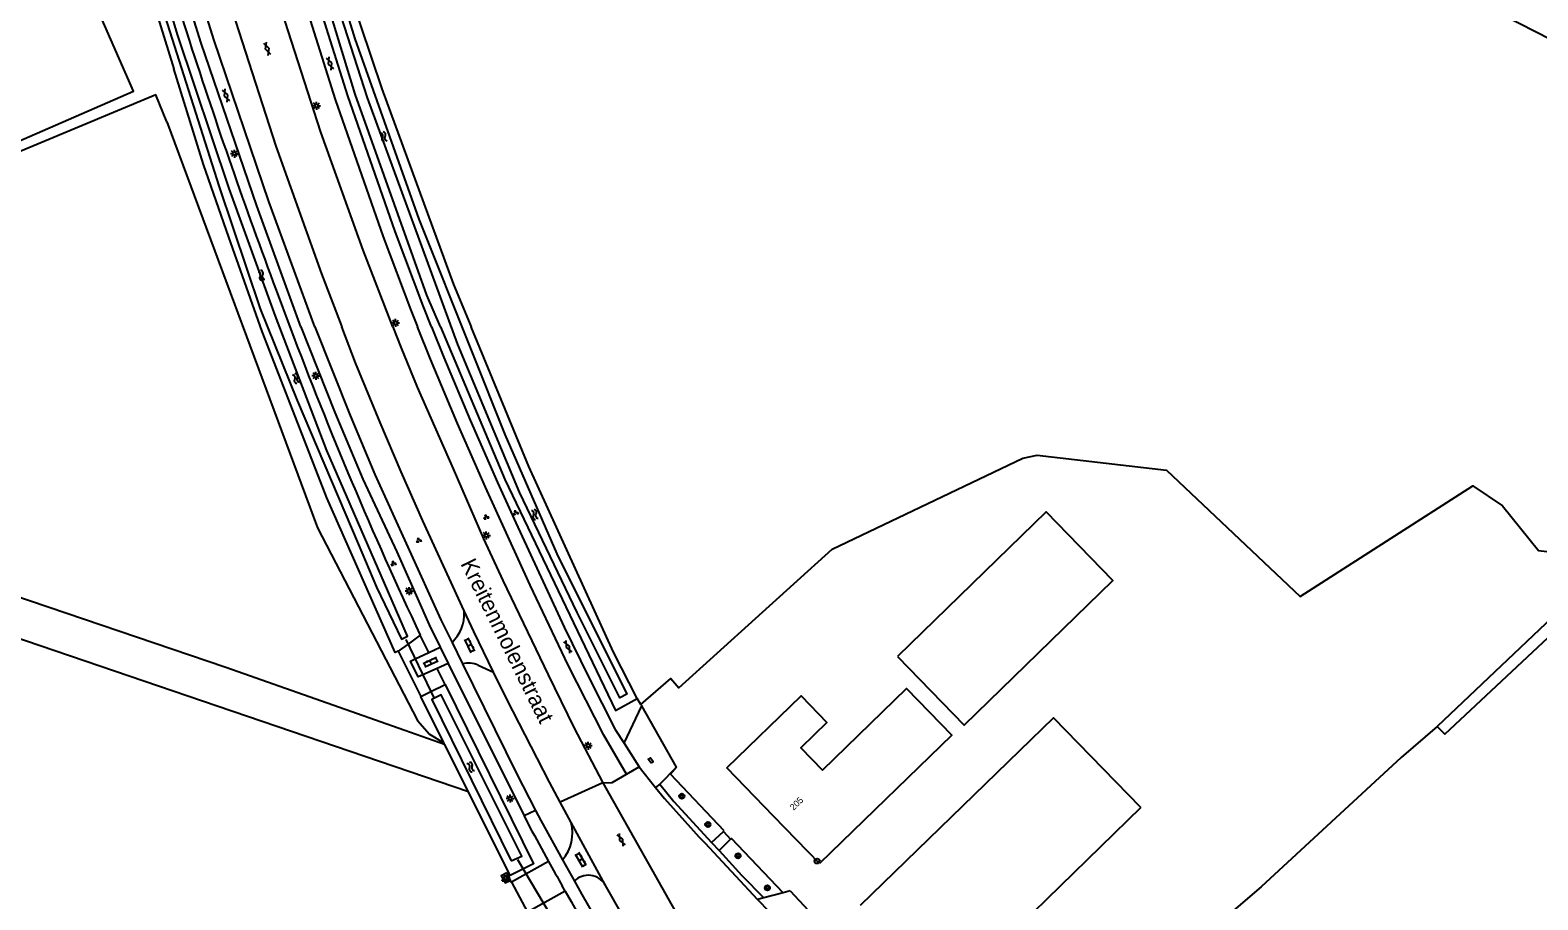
# Model space of a CAD drawing. Extents: x 136000 to 141000, y 400494 to 402006.
# Drawn here: x 139387.4 to 139622.4, y 401410.7 to 401546.2 of the extents above; entities that cross this region are included whole.
import ezdxf

# ---------------------------------------------------------------- set-up
doc = ezdxf.new("R2010")
doc.units = 0
for name, color, linetype in [('gg-afsc-draadraster', 7, 'Continuous'), ('gg-afsc-lijn draadraster', 7, 'Continuous'), ('gg-anno-huisnummerreeks BGT', 7, 'Continuous'), ('gg-anno-openbare ruimte label', 7, 'Continuous'), ('gg-bbg-bijgebouw', 7, 'Continuous'), ('gg-bbg-gedigitaliseerde bebouwing', 7, 'Continuous'), ('gg-bbg-gedigitaliseerde bijgebouw', 7, 'Continuous'), ('gg-bbg-hoofdgebouw', 7, 'Continuous'), ('gg-knt-bronhoudergrens', 7, 'Continuous'), ('gg-knt-verharding', 7, 'Continuous'), ('gg-knt-verharding nz', 7, 'Continuous'), ('gg-kntw-bovenkant insteek waterloop', 7, 'Continuous'), ('gg-kntw-waterlijn', 7, 'Continuous'), ('gg-kwrk-duiker nz buis', 7, 'Continuous'), ('gt-grn-groengrens', 7, 'Continuous'), ('gt-grn-vlakafsluiter', 7, 'Continuous'), ('gt-grn-weggrens', 7, 'Continuous'), ('gt-symb-boom', 7, 'Continuous'), ('gt-symb-brandkraan', 7, 'Continuous'), ('gt-symb-gesloten verharding', 7, 'Continuous'), ('gt-symb-groenvak', 7, 'Continuous'), ('gt-symb-hoogtemerk', 7, 'Continuous'), ('gt-symb-klinker verharding', 7, 'Continuous'), ('gt-symb-kolk center center', 7, 'Continuous'), ('gt-symb-lichtmast', 7, 'Continuous'), ('gt-symb-waterafsluiter', 7, 'Continuous'), ('gt-symb-watersymbool', 7, 'Continuous')]:
    doc.layers.add(name, color=color, linetype=linetype)

# ---------------------------------------------------------------- blocks, each defined once
blk = doc.blocks.new('gt0-BOOM')
at = {"layer": 'gt-symb-boom'}
for radius in [0.4, 0.2]:
    blk.add_circle((0, 0), radius, dxfattribs=at)
blk = doc.blocks.new('gt0-HMERK')
at = {"layer": 'gt-symb-hoogtemerk'}
blk.add_circle((0, 0), 0.4, dxfattribs=at)
blk.add_text('N.A.P', height=0.2, dxfattribs=at).set_placement((-0.35, -0.1))
blk = doc.blocks.new('gt0-GESVH1')
at = {"layer": 'gt-symb-gesloten verharding'}
for p, q in [((-0.99, -0.26), (0.01, 0.24)), ((0.01, -0.26), (-0.99, 0.24)), ((0.01, 0.24), (1.01, -0.26)), ((1.01, 0.24), (0.01, -0.26))]:
    blk.add_line(p, q, dxfattribs=at)
blk = doc.blocks.new('gt0-LMAST')
at = {"layer": 'gt-symb-lichtmast'}
for p, q in [((-0.18, 0.17), (-0.45, 0.44)), ((-0.01, 0.25), (-0.01, 0.62)), ((0.17, 0.17), (0.44, 0.44)), ((-0.26, 0), (-0.63, 0)), ((-0.18, -0.18), (-0.45, -0.45)), ((-0.01, -0.25), (-0.01, -0.63)), ((0.44, -0.45), (0.17, -0.18)), ((0.24, 0), (0.62, 0))]:
    blk.add_line(p, q, dxfattribs=at)
blk.add_circle((-0.01, 0), 0.25, dxfattribs=at)
blk = doc.blocks.new('gt0-KOLKCC')
at = {"layer": 'gt-symb-kolk center center'}
blk.add_lwpolyline([(-0.37, 0.2), (0.38, 0.2), (0.38, -0.2), (-0.37, -0.2)], close=True, dxfattribs=at)
blk = doc.blocks.new('gt0-WAFSL')
at = {"layer": 'gt-symb-waterafsluiter'}
for p, q in [((-0.5, -0.33), (0, 0.67)), ((0, 0.67), (0.5, -0.33)), ((0.5, -0.33), (-0.5, -0.33))]:
    blk.add_line(p, q, dxfattribs=at)
blk = doc.blocks.new('gt0-BR')
at = {"layer": 'gt-symb-brandkraan'}
for centre, radius, start, end in [((-0.24, 0), 0.206, 107.5669, 252.4331), ((0.6, -2.66), 3, 106.892, 107.5669), ((0, -0.69), 0.938, 73.108, 106.892), ((-0.6, -2.66), 3, 72.4331, 73.108), ((0.24, 0), 0.206, 287.567, 72.4331), ((0.6, 2.66), 3, 252.4331, 253.108), ((0, 0.69), 0.938, 253.108, 286.8921), ((-0.6, 2.66), 3, 286.8921, 287.567)]:
    blk.add_arc(centre, radius, start, end, dxfattribs=at)
blk = doc.blocks.new('gt0-KL1')
at = {"layer": 'gt-symb-klinker verharding'}
for p, q in [((-1.15, 0.3), (1.15, 0.3)), ((-1, -0.3), (-1, 0.3)), ((-0.5, 0.3), (-0.5, 0.45)), ((0, -0.3), (0, 0.3)), ((0.5, 0.3), (0.5, 0.45)), ((1, -0.3), (1, 0.3)), ((-1.15, -0.3), (1.15, -0.3)), ((-0.5, -0.45), (-0.5, -0.3)), ((0.5, -0.45), (0.5, -0.3))]:
    blk.add_line(p, q, dxfattribs=at)
blk = doc.blocks.new('gt0-WA')
at = {"layer": 'gt-symb-watersymbool'}
for centre, start, end in [((-0.32, 0.02), 28.0725, 151.9275), ((0.43, 0.42), 208.0725, 331.9275), ((-0.32, -0.43), 28.0725, 151.9275), ((0.43, -0.03), 208.0725, 331.9275)]:
    blk.add_arc(centre, 0.425, start, end, dxfattribs=at)
blk = doc.blocks.new('gt0-GRVAK')
at = {"layer": 'gt-symb-groenvak'}
for p, q in [((-0.11, 0.19), (-0.23, 0.24)), ((-0.18, 0.15), (0.09, 0.15)), ((-0.09, 0.21), (-0.16, 0.32)), ((-0.05, 0.21), (-0.05, 0.39)), ((0, 0.21), (0.06, 0.32)), ((0.02, 0.19), (0.13, 0.24)), ((0.26, -0.05), (0.2, 0.06)), ((0.3, -0.05), (0.3, 0.13)), ((0.35, -0.05), (0.41, 0.06)), ((-0.24, -0.23), (-0.36, -0.18)), ((-0.32, -0.26), (-0.05, -0.26)), ((-0.23, -0.21), (-0.29, -0.09)), ((-0.18, -0.2), (-0.18, -0.02)), ((-0.14, -0.21), (-0.07, -0.09)), ((-0.12, -0.23), (0, -0.18)), ((0.24, -0.07), (0.12, -0.02)), ((0.17, -0.11), (0.44, -0.11)), ((0.37, -0.07), (0.49, -0.02))]:
    blk.add_line(p, q, dxfattribs=at)

msp = doc.modelspace()

# ---------------------------------------------------------------- linework, layer by layer
at = {"layer": 'gg-afsc-draadraster'}
for points in [[(139360.2, 401460.08), (139362.5, 401465.76), (139417.93, 401446.98), (139445.8, 401437.13)], [(139601.14, 401432.86), (139579.31, 401412.73), (139550.57, 401388.12), (139576.75, 401342.76), (139597.42, 401306.56), (139588.21, 401294.35)]]:
    msp.add_lwpolyline(points, dxfattribs=at)
at = {"layer": 'gg-afsc-lijn draadraster'}
for points in [[(139213.28, 401114.49), (139243.54, 401166.21), (139270.65, 401212.36), (139262.33, 401217.55), (139289.62, 401284.91), (139334.06, 401395.73), (139362.5, 401465.76), (139417.93, 401446.98), (139445.8, 401437.13)], [(139601.14, 401432.86), (139579.31, 401412.73), (139550.57, 401388.12), (139576.75, 401342.76), (139597.42, 401306.56), (139588.21, 401294.35)]]:
    msp.add_lwpolyline(points, dxfattribs=at)
at = {"layer": 'gg-bbg-bijgebouw'}
msp.add_lwpolyline([(139348.38, 401550.07), (139362.14, 401518.68), (139403.52, 401536.76), (139389.76, 401568.15), (139348.38, 401550.07)], dxfattribs=at)
at = {"layer": 'gg-bbg-gedigitaliseerde bebouwing'}
for points in [[(139495.99, 401431.24), (139507.58, 401442.49), (139511.61, 401438.33), (139507.55, 401434.39), (139510.94, 401430.9)], [(139510.94, 401430.9), (139524.03, 401443.62), (139531.09, 401436.35), (139510.47, 401416.33)]]:
    msp.add_lwpolyline(points, dxfattribs=at)
at = {"layer": 'gg-bbg-gedigitaliseerde bijgebouw'}
for points in [[(139522.6, 401448.64), (139532.99, 401437.93), (139556.19, 401460.46), (139545.79, 401471.16), (139522.6, 401448.64)], [(139560.54, 401425.06), (139546.92, 401439.08), (139516.82, 401409.8)], [(139560.54, 401425.06), (139541.69, 401406.71), (139549.86, 401398.3), (139538.63, 401387.39)]]:
    msp.add_lwpolyline(points, dxfattribs=at)
at = {"layer": 'gg-bbg-hoofdgebouw'}
for p, q in [((139503.29, 401423.72), (139495.99, 401431.24)), ((139510.47, 401416.33), (139503.29, 401423.72))]:
    msp.add_line(p, q, dxfattribs=at)
at = {"layer": 'gg-knt-bronhoudergrens'}
for p, q in [((139455.73, 401427.5), (139360.2, 401460.08)), ((139445.8, 401437.13), (139452.02, 401434.93)), ((139606.72, 401437.72), (139601.14, 401432.86))]:
    msp.add_line(p, q, dxfattribs=at)
for points in [[(139699.13, 401587.49), (139644.16, 401534.7), (139575.34, 401569.89), (139588.64, 401594.75), (139601.5, 401620.32)], [(139408.73, 401531.94), (139407.02, 401536.16), (139370.5, 401520.96), (139370.3, 401518.79), (139365.76, 401516.02), (139368.52, 401509.51), (139366.33, 401508.5), (139365.06, 401511.09), (139358.06, 401511.09), (139352.86, 401515.58), (139347.28, 401513.24), (139348.91, 401509.79)], [(139408.73, 401531.94), (139432.21, 401468.66), (139447.82, 401438.63), (139449.68, 401436.53), (139451.91, 401435.16)], [(139482.62, 401441.15), (139487.26, 401445.19), (139488.55, 401443.71), (139512.45, 401465.37), (139542.18, 401479.53), (139544.4, 401480.02), (139564.57, 401477.68), (139585.39, 401457.99), (139612.28, 401475.23), (139616.93, 401472.12), (139622.52, 401465.15), (139627.79, 401464.53), (139631.05, 401465.94), (139659.87, 401494.76)]]:
    msp.add_lwpolyline(points, dxfattribs=at)
at = {"layer": 'gg-knt-verharding'}
for p, q in [((139455.09, 401455.55), (139455.07, 401455.76)), ((139447.44, 401448.24), (139449.57, 401449.26)), ((139449.57, 401449.26), (139451.32, 401450.09)), ((139451.32, 401450.09), (139452.6, 401447.51)), ((139453.18, 401450.82), (139454.83, 401447.47)), ((139450.85, 401446.74), (139448.63, 401445.76)), ((139452.6, 401447.51), (139450.85, 401446.74)), ((139452.6, 401447.51), (139464.42, 401423.77)), ((139457.26, 401447.26), (139459.66, 401446.17)), ((139479.99, 401435.11), (139482.75, 401440.95)), ((139479.99, 401435.11), (139482.33, 401431.42)), ((139482.33, 401431.42), (139484.92, 401428.21)), ((139485.57, 401428.73), (139488.18, 401431.37)), ((139471.74, 401422.75), (139470.06, 401425.9)), ((139464.42, 401423.77), (139465.27, 401422.05)), ((139477.06, 401413.04), (139471.74, 401422.75)), ((139493.64, 401419.6), (139495.52, 401421.35)), ((139491.72, 401420.48), (139492.58, 401419.56)), ((139492.58, 401419.56), (139500.77, 401410.74)), ((139496.61, 401420.14), (139494.81, 401418.39)), ((139468.22, 401416.68), (139462.44, 401413.46)), ((139470.41, 401416.94), (139472.26, 401413.61)), ((139461.74, 401414.9), (139462.25, 401413.7)), ((139470.82, 401412.02), (139464.93, 401408.79)), ((139470.82, 401412.02), (139470.34, 401412.88)), ((139504.77, 401411.78), (139501.76, 401411)), ((139505.9, 401412.07), (139504.77, 401411.78)), ((139501.76, 401411), (139500.77, 401410.74)), ((139500.77, 401410.74), (139510.84, 401400.52))]:
    msp.add_line(p, q, dxfattribs=at)
for points in [[(139394.11, 401633.83), (139400.79, 401611.47), (139401.39, 401608.79), (139417.48, 401553.66), (139419.93, 401546.05)], [(139443.95, 401500), (139439.35, 401511.93), (139432.72, 401530.37), (139424.62, 401555.55), (139419.41, 401572.96), (139416.11, 401584.41)], [(139422.02, 401577.34), (139425.99, 401564), (139434.98, 401535.43), (139442.46, 401514.04), (139446.76, 401502.61), (139447.81, 401500)], [(139449.99, 401500), (139448.69, 401503.25), (139444.32, 401514.88), (139436.94, 401535.99), (139427.96, 401564.59), (139424.03, 401577.77)], [(139416.07, 401544.79), (139409.9, 401564.54), (139406.95, 401573.68)], [(139429.61, 401500), (139422.73, 401518.85), (139414.1, 401544.2), (139405.03, 401573.09)], [(139419.93, 401546.05), (139425.7, 401528.16), (139432.82, 401508.28), (139436, 401500)], [(139431.81, 401500), (139424.63, 401519.52), (139416.07, 401544.79)], [(139429.61, 401500), (139434.93, 401486.63), (139439.3, 401476.24), (139444.55, 401464.93), (139449.6, 401453.54), (139451.32, 401450.09)], [(139431.81, 401500), (139437.32, 401486.18), (139441.17, 401477.01), (139451.46, 401454.34), (139453.18, 401450.82)], [(139455.07, 401455.76), (139448.61, 401469.77), (139445.24, 401477.4), (139441.96, 401485.08), (139438.14, 401494.41), (139436, 401500)], [(139443.95, 401500), (139445.18, 401496.81), (139447.74, 401490.59), (139453.37, 401477.89), (139458.09, 401466.98), (139461.11, 401460.47), (139468.14, 401445.74), (139472.19, 401437.53), (139476.67, 401428.92)], [(139480.4, 401430.26), (139476.83, 401436.35), (139471.27, 401447.28), (139465.34, 401459.71), (139458.38, 401474.99), (139454.05, 401484.96), (139449.83, 401494.97), (139447.81, 401500)], [(139449.99, 401500), (139451.91, 401495.23), (139456.03, 401485.47), (139460.25, 401475.76), (139463.1, 401469.43), (139470.67, 401453.21), (139474.44, 401445.46), (139478.63, 401437.26), (139479.99, 401435.11)], [(139459.66, 401446.17), (139456.57, 401452.51), (139455.07, 401455.76)], [(139448.63, 401445.76), (139447.91, 401445.43), (139446.69, 401447.89), (139447.44, 401448.24)], [(139454.83, 401447.47), (139463.21, 401430.37), (139466.21, 401424.63)], [(139470.06, 401425.9), (139468.37, 401429.04), (139461.7, 401441.98), (139459.66, 401446.17)], [(139476.67, 401428.92), (139478.13, 401428.97), (139480.4, 401430.26)], [(139484.92, 401428.21), (139486.32, 401426.48), (139489.45, 401422.93), (139491.72, 401420.48)], [(139485.57, 401428.73), (139487.76, 401426.04), (139493.64, 401419.6)], [(139466.21, 401424.63), (139467.03, 401423.05), (139470.41, 401416.94)], [(139494.81, 401418.39), (139498.34, 401414.48), (139501.76, 401411)], [(139461.74, 401414.9), (139460.86, 401414.45), (139461.47, 401413.36), (139462.25, 401413.7)], [(139472.26, 401413.61), (139473.4, 401411.54), (139480.13, 401399.9), (139487.03, 401388.36), (139490.7, 401382.41), (139496.86, 401372.71), (139503.11, 401363.06), (139511.41, 401350.61), (139523.29, 401333.59)], [(139523.96, 401339.42), (139511.11, 401358.16), (139502.18, 401371.63), (139493.85, 401384.67), (139486.07, 401397.39), (139482.54, 401403.37), (139477.06, 401413.04)]]:
    msp.add_lwpolyline(points, dxfattribs=at)
for centre, radius, start, end in [((139448.96, 401455.27), 6.13, 313.5085, 2.6383), ((139455.76, 401444.15), 3.45, 64.2353, 105.7196), ((140145.64, 401791.71), 774.3, 208.51642, 208.97005), ((139465.67, 401421.08), 6.29, 318.8407, 15.3847), ((140394.12, 401929.77), 1058.56, 208.99319, 209.22861), ((139474.43, 401411.46), 3.06, 31.0037, 135.4077), ((140170.86, 401805.5), 803.04, 209.34012, 213.52836)]:
    msp.add_arc(centre, radius, start, end, dxfattribs=at)
at = {"layer": 'gg-knt-verharding nz'}
for p, q in [((139480.4, 401430.26), (139482.33, 401431.42)), ((139476.67, 401428.92), (139489.09, 401406.91)), ((139485.57, 401428.73), (139484.92, 401428.21)), ((139493.64, 401419.6), (139494.81, 401418.39))]:
    msp.add_line(p, q, dxfattribs=at)
at = {"layer": 'gg-kntw-bovenkant insteek waterloop'}
for p, q in [((139425.77, 401505.7), (139427.89, 401500)), ((139448.21, 401451.94), (139446.33, 401450.55)), ((139446.33, 401450.55), (139444.8, 401449.43)), ((139449.88, 401443.14), (139452.12, 401444.25)), ((139448.32, 401442.37), (139449.88, 401443.14)), ((139451.91, 401435.16), (139448.32, 401442.37)), ((139452.02, 401434.93), (139451.91, 401435.16)), ((139455.73, 401427.5), (139452.02, 401434.93)), ((139462.22, 401414.48), (139455.73, 401427.5))]:
    msp.add_line(p, q, dxfattribs=at)
for points in [[(139409.73, 401640.1), (139410.12, 401638.95), (139413.7, 401630.14), (139416.15, 401622.89), (139421.27, 401605.06), (139426.04, 401588.21), (139432.28, 401566.78), (139442.22, 401537.09), (139453.42, 401506.59), (139456.15, 401500)], [(139451.36, 401500), (139449.27, 401504.94), (139438.08, 401536.28), (139429.94, 401563.06), (139422.26, 401588.99)], [(139400.61, 401571.8), (139403.12, 401572.78), (139412.26, 401544.52)], [(139400.61, 401571.8), (139401.55, 401566.97), (139409.83, 401540.24)], [(139444.8, 401449.43), (139444.31, 401449.23), (139433.69, 401473.35), (139429.5, 401484.07), (139423.57, 401499.26), (139418.37, 401513.97), (139414.43, 401525.28), (139409.83, 401540.24)], [(139451.36, 401500), (139461.43, 401476.19), (139478.66, 401440.19), (139482.02, 401442.09)], [(139482.02, 401442.09), (139478.33, 401449.28), (139465.16, 401478.25), (139456.15, 401500)], [(139662.08, 401489.33), (139660.48, 401488.6), (139606.72, 401437.72)], [(139606.72, 401437.72), (139607.91, 401436.53), (139659.46, 401484.73), (139660.71, 401486), (139662.06, 401486.49)], [(139452.12, 401444.25), (139465.86, 401416.29), (139462.22, 401414.48)]]:
    msp.add_lwpolyline(points, dxfattribs=at)
for centre, radius, start, end in [((140285.22, 401826.69), 917.44, 197.91215, 200.47941), ((140048.73, 401734.17), 663.53, 200.66599, 205.17293)]:
    msp.add_arc(centre, radius, start, end, dxfattribs=at)
at = {"layer": 'gg-kntw-waterlijn'}
for points in [[(139441.42, 401459.42), (139445.32, 401451.3), (139446.23, 401451.81), (139442.65, 401460.03), (139433.67, 401480.71), (139425.67, 401501.66), (139418.43, 401521.57), (139410.4, 401545.59), (139405.12, 401563.3), (139402.8, 401571.09), (139401.46, 401570.69), (139408.39, 401548.43), (139416.89, 401521.83), (139423.29, 401502.83), (139429.02, 401488.52), (139438.53, 401466.16), (139441.42, 401459.42)], [(139430.77, 401568.48), (139438.05, 401544.87), (139448.03, 401516.79), (139456.27, 401496.11), (139461.41, 401483.22), (139469.52, 401464.63), (139480.45, 401442.72), (139479.32, 401442.15), (139472.69, 401455.46), (139463.72, 401474.24), (139454.1, 401497.26), (139440.02, 401535.69), (139434.87, 401551.68)], [(139462.42, 401416.79), (139464.04, 401417.48), (139451.49, 401442.63), (139450.02, 401441.9), (139462.42, 401416.79)]]:
    msp.add_lwpolyline(points, dxfattribs=at)
at = {"layer": 'gg-kwrk-duiker nz buis'}
msp.add_line((139463.4, 401416.99), (139468.46, 401408.38), dxfattribs=at)
msp.add_lwpolyline([(139445.98, 401451.28), (139449.88, 401443.14), (139450.36, 401442.16)], dxfattribs=at)
at = {"layer": 'gt-grn-groengrens'}
for p, q in [((139449.57, 401449.26), (139448.21, 401451.94)), ((139444.8, 401449.43), (139448.32, 401442.37)), ((139452.12, 401444.25), (139450.85, 401446.74)), ((139482.62, 401441.15), (139482.02, 401442.09)), ((139482.75, 401440.95), (139482.62, 401441.15)), ((139488.18, 401431.37), (139487.24, 401430.28)), ((139495.62, 401421.43), (139487.24, 401430.28)), ((139495.52, 401421.35), (139495.62, 401421.43)), ((139461.74, 401414.9), (139462.22, 401414.48)), ((139462.25, 401413.7), (139462.44, 401413.46))]:
    msp.add_line(p, q, dxfattribs=at)
msp.add_lwpolyline([(139504.77, 401411.78), (139496.73, 401420.26), (139496.61, 401420.14)], dxfattribs=at)
at = {"layer": 'gt-grn-vlakafsluiter'}
for p, q in [((139488.18, 401431.37), (139482.75, 401440.95)), ((139495.52, 401421.35), (139496.61, 401420.14)), ((139462.44, 401413.46), (139464.93, 401408.79)), ((139505.9, 401412.07), (139512.31, 401405.19))]:
    msp.add_line(p, q, dxfattribs=at)
at = {"layer": 'gt-grn-weggrens'}
for p, q in [((139476.67, 401428.92), (139470.06, 401425.9)), ((139466.21, 401424.63), (139464.42, 401423.77))]:
    msp.add_line(p, q, dxfattribs=at)

# ---------------------------------------------------------------- block references
at = {"layer": 'gt-symb-boom'}
for p in [(139489, 401426.84), (139493.06, 401422.43), (139497.76, 401417.55), (139502.34, 401412.55)]:
    msp.add_blockref('gt0-BOOM', p, dxfattribs=at)
at = {"layer": 'gt-symb-brandkraan'}
msp.add_blockref('gt0-BR', (139461.69, 401414.14), dxfattribs=at)
at = {"layer": 'gt-symb-gesloten verharding'}
for p, rotation in [((139424.37, 401543.35), -70.96692019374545), ((139434.17, 401541.04), 110.97171055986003), ((139417.94, 401536.05), 110.97171055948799), ((139471.22, 401450.11), 117.9984266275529), ((139479.54, 401420.03), 117.97472992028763)]:
    msp.add_blockref('gt0-GESVH1', p, dxfattribs=dict(at, rotation=rotation))
at = {"layer": 'gt-symb-groenvak'}
for p in [(139458.49, 401470.36), (139463.09, 401471.02), (139447.98, 401466.74), (139444.03, 401463.13)]:
    msp.add_blockref('gt0-GRVAK', p, dxfattribs=at)
at = {"layer": 'gt-symb-hoogtemerk'}
msp.add_blockref('gt0-HMERK', (139510.09, 401416.73), dxfattribs=at)
at = {"layer": 'gt-symb-klinker verharding'}
for p, rotation in [((139455.95, 401450.36), 116.02719868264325), ((139449.86, 401447.74), 24.771138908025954), ((139473.27, 401416.92), 120.00072778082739)]:
    msp.add_blockref('gt0-KL1', p, dxfattribs=dict(at, rotation=rotation))
at = {"layer": 'gt-symb-kolk center center', "rotation": 125.48326408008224}
msp.add_blockref('gt0-KOLKCC', (139484.15, 401432.42), dxfattribs=at)
at = {"layer": 'gt-symb-lichtmast'}
for p in [(139432.06, 401534.46), (139419.26, 401526.99), (139444.39, 401500.62), (139431.96, 401492.37), (139458.53, 401467.49), (139446.5, 401458.82), (139474.42, 401434.72), (139462.23, 401426.48)]:
    msp.add_blockref('gt0-LMAST', p, dxfattribs=at)
at = {"layer": 'gt-symb-waterafsluiter'}
msp.add_blockref('gt0-WAFSL', (139461.48, 401413.94), dxfattribs=at)
at = {"layer": 'gt-symb-watersymbool'}
for p, rotation in [((139442.52, 401529.65), -65.04884837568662), ((139423.44, 401508.06), -65.04884837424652), ((139428.83, 401492), -61.384968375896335), ((139466.05, 401470.8), -65.35690478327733), ((139456.08, 401431.42), -57.37496440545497)]:
    msp.add_blockref('gt0-WA', p, dxfattribs=dict(at, rotation=rotation))

# ---------------------------------------------------------------- texts
at = {"layer": 'gg-anno-huisnummerreeks BGT'}
msp.add_text('205', height=1, rotation=44.2, dxfattribs=at).set_placement((139506.43, 401424.56))
at = {"layer": 'gg-anno-openbare ruimte label'}
msp.add_text('Kreitenmolenstraat', height=2.5, rotation=296.4, dxfattribs=at).set_placement((139454.46, 401463.09))

doc.saveas('drawing.dxf')
